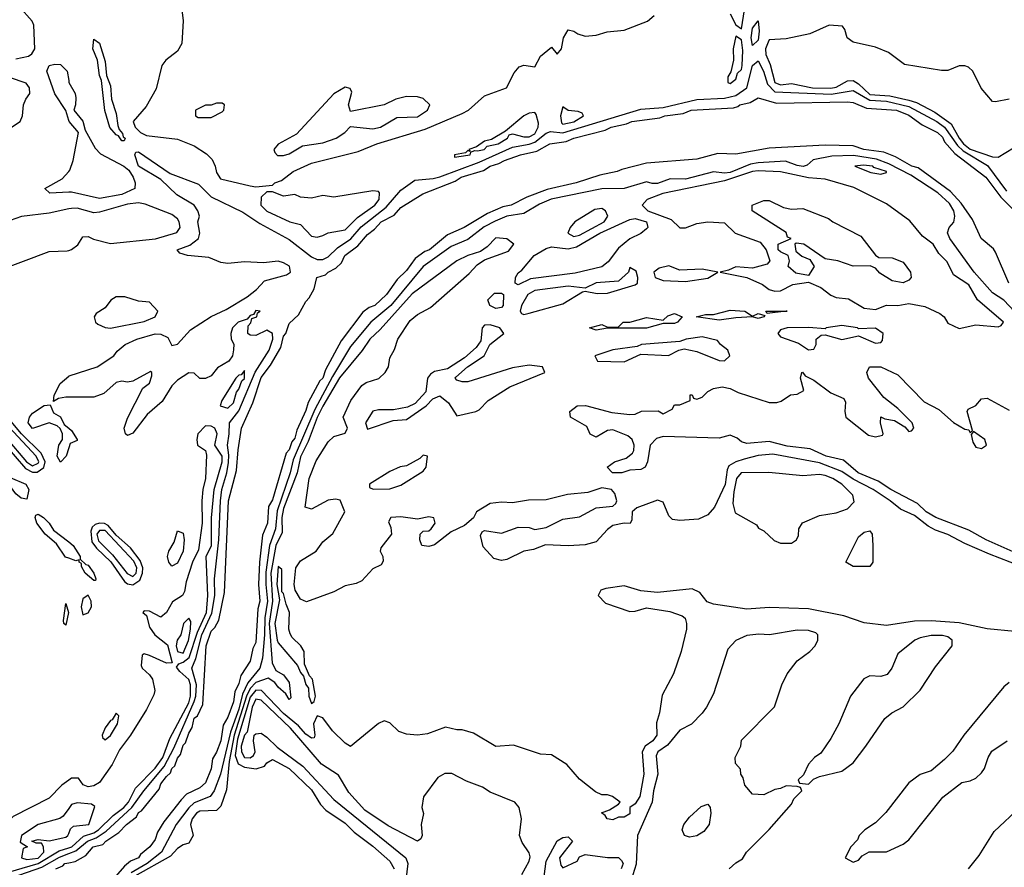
# Model space of a CAD drawing. Header units: inches. Extents: x 2348341 to 2479810, y 460419 to 613669.
# Tile 546 of 656: x 2429824 to 2433352, y 546036 to 549075. Entities that reach past the tile are written whole.
import ezdxf

# ---------------------------------------------------------------- set-up
doc = ezdxf.new("R2010")
doc.units = ezdxf.units.IN
doc.header["$MEASUREMENT"] = 0
doc.layers.add('C4524', color=7, linetype='Continuous')
doc.layers.add('C4534', color=7, linetype='Continuous')

msp = doc.modelspace()

# ---------------------------------------------------------------- linework, layer by layer
at = {"layer": 'C4524', "color": 2}
for points, elevation in [([(2429810, 548934.9), (2429856.4, 548943.6), (2429867.8, 548952.2), (2429878.4, 548970), (2429875.5, 549055.5), (2429869.6, 549070), (2429822, 549122)], 22), ([(2430000, 548713.9), (2429989.2, 548749.2), (2429950, 548808.7), (2429921.2, 548890), (2429930, 548910.5), (2429950, 548915.5), (2429970, 548914), (2429994.8, 548890), (2430000, 548856.4)], 18), ([(2429744, 548656), (2429826, 548710), (2429834.5, 548730), (2429838, 548770), (2429846, 548790), (2429861.2, 548810), (2429859.3, 548830), (2429847.2, 548847.2), (2429787.7, 548867.7)], 22), ([(2430000, 548456.4), (2429932.9, 548452.9), (2429914, 548470), (2429976, 548504), (2430000, 548531)], 18), ([(2430000, 548396.3), (2429930, 548381.2), (2429830.6, 548369.4), (2429790, 548355.3)], 22), ([(2429745.2, 548174.8), (2429930, 548243.8), (2429994.2, 548245.8), (2430000, 548247.6)], 22), ([(2430000, 547721.3), (2429990, 547721.2), (2429963.6, 547716.4), (2429946, 547706), (2429948.4, 547728.4), (2429969.4, 547770.6), (2430000, 547796.3)], 18), ([(2429775.8, 547575.8), (2429849.1, 547489.1), (2429870, 547475.1), (2429890, 547484.4), (2429892.7, 547490), (2429883.7, 547510), (2429703, 547703)], 26), ([(2429771.6, 547551.6), (2429845.3, 547465.3), (2429870, 547452.3), (2429887.1, 547452.9), (2429910.4, 547469.6), (2429915.5, 547490), (2429901.3, 547521.3), (2429831.3, 547590), (2429757.7, 547677.7)], 22), ([(2430000, 547540.1), (2429990.8, 547510), (2429970, 547488), (2429959, 547510), (2429964, 547550), (2429978, 547570), (2429978, 547590), (2429969, 547609), (2429959, 547619), (2429930, 547629), (2429870, 547609), (2429855.3, 547630), (2429859, 547650), (2429870, 547664.7), (2429912, 547692), (2429934, 547694), (2429945.4, 547665.4), (2429970, 547651.3), (2429983.6, 547623.6), (2430000, 547610.2)], 18), ([(2430000, 547144.2), (2429988.5, 547148.5), (2429956.3, 547196.3), (2429916, 547230), (2429885.6, 547270), (2429879.5, 547290), (2429882, 547298), (2429890, 547302), (2429910.2, 547290.2), (2429930.2, 547270.2), (2429944.9, 547244.9), (2430000, 547202.5)], 18), ([(2430000, 546348.3), (2429974.9, 546330), (2429930, 546284.5), (2429801.4, 546218.6), (2429750, 546167), (2429730, 546159.3), (2429670, 546162.9), (2429645.1, 546154.9), (2429614.8, 546130), (2429591, 546070), (2429604.1, 546044.1), (2429600.5, 545990), (2429621.5, 545981.5), (2429650, 545980.2), (2429690, 545988.8), (2429710, 546001.6), (2429755.1, 546010), (2429890.9, 546049.1), (2429965.4, 546094.6), (2430000, 546105.6)], 22), ([(2430000, 546246.6), (2429980.7, 546219.3), (2429968.6, 546211.4), (2429891, 546190), (2429831, 546150), (2429826.4, 546126.4), (2429852, 546110), (2429836.9, 546103.1), (2429830.7, 546070), (2429850, 546063.6), (2429890, 546069.1), (2429911, 546090), (2429909.4, 546109.4), (2429902, 546122), (2429883.1, 546123.1), (2429868, 546130), (2429890, 546136), (2429930, 546130.7), (2429990, 546144), (2429997.2, 546150), (2430000, 546157.3)], 26), ([(2429690, 545962.4), (2429903.7, 546036.3), (2429967.4, 546072.6), (2430000, 546085.3)], 18), ([(2429954, 546030), (2429978.9, 546041.1), (2429986.6, 546050), (2430000, 546052.6)], 14)]:
    msp.add_lwpolyline(points, dxfattribs=dict(at, elevation=elevation))
at = {"layer": 'C4524', "color": 2, "elevation": 18}
for points in [[(2429850, 547355.3), (2429830, 547359.6), (2429810, 547374.5), (2429785.6, 547410), (2429785.2, 547425.2), (2429778, 547430), (2429790, 547434), (2429846, 547410), (2429857.3, 547390)], [(2429990, 546904), (2429982, 546910), (2429981.2, 546921.2), (2429990, 546982), (2429998.8, 546950)]]:
    msp.add_lwpolyline(points, close=True, dxfattribs=at)
at = {"layer": 'C4534', "color": 2}
for points, elevation in [([(2430400.7, 549150), (2430410.4, 549070.4), (2430405.3, 548990), (2430390, 548962), (2430348.2, 548930), (2430334, 548910), (2430313.3, 548826.7), (2430276.9, 548763.1), (2430230.6, 548710), (2430238, 548690), (2430257.3, 548670), (2430279.2, 548659.2), (2430390, 548646.2), (2430450, 548622.8), (2430494.1, 548594.1), (2430513.6, 548573.6), (2430525.2, 548550), (2430530, 548527.3), (2430544.2, 548504.2), (2430650, 548479.1), (2430670, 548476), (2430730, 548482), (2430738, 548490), (2430762, 548498), (2430804, 548530), (2430870, 548560.4), (2431037.5, 548602.5), (2431104, 548630), (2431277.4, 548682.6), (2431410, 548738.7), (2431432, 548750), (2431490, 548802), (2431568.7, 548830), (2431596, 548884), (2431614, 548906), (2431630, 548912), (2431670, 548906), (2431690, 548944), (2431730, 548976), (2431750, 548951), (2431765.2, 548970), (2431773.2, 549010), (2431790, 549038), (2431810, 549034), (2431823.5, 549023.5), (2431850, 549016), (2431890, 549018.8), (2431928.9, 549031.1), (2431990, 549037.3), (2432074, 549070), (2432098, 549090)], 22), ([(2432370, 549096), (2432390, 549056), (2432410, 549042), (2432420.8, 549110)], 22), ([(2433370, 548789.5), (2433320.2, 548780.2), (2433310, 548782), (2433269.3, 548829.3), (2433239.3, 548890), (2433224.1, 548904.1), (2433210, 548909.3), (2433190, 548909.2), (2433150, 548893.2), (2433127.3, 548892.7), (2432994.2, 548914.2), (2432936.6, 548956.6), (2432890, 548976), (2432810, 548994), (2432788.7, 549010), (2432780.2, 549040.2), (2432771.7, 549051.7), (2432724.8, 549055.2), (2432655.6, 549024.4), (2432570, 549005.6), (2432510, 549002.9), (2432505.5, 548994.5), (2432496.1, 548970), (2432497.3, 548950), (2432513.7, 548913.7), (2432530.4, 548850), (2432550, 548841.2), (2432590, 548845.6), (2432664.7, 548830), (2432730, 548829.6), (2432750, 548832.3), (2432790, 548856.1), (2432810, 548856.9), (2432830, 548844.5), (2432870, 548807), (2432941.6, 548801.6), (2433010, 548786.7), (2433037.5, 548777.5), (2433103.5, 548743.5), (2433161.5, 548701.5), (2433190.2, 548650), (2433206, 548630), (2433230, 548611), (2433310, 548583.6), (2433330, 548581.6), (2433384.4, 548615.6)], 22), ([(2430000, 547796.3), (2430002, 547798), (2430102, 547830), (2430162, 547870), (2430173.6, 547886.4), (2430202, 547910), (2430244, 547930), (2430310, 547948.2), (2430330, 547947.7), (2430355.5, 547935.5), (2430370, 547906.8), (2430390, 547911.3), (2430436.9, 547963.1), (2430509.8, 548010.2), (2430564.5, 548035.5), (2430639.1, 548080.9), (2430672.9, 548107.1), (2430701.8, 548138.2), (2430779.7, 548160.3), (2430794, 548170), (2430790.7, 548190.7), (2430770, 548203.6), (2430750, 548209.5), (2430697.3, 548202.7), (2430630, 548206.6), (2430570, 548200.4), (2430544.7, 548204.7), (2430502.3, 548222.3), (2430426, 548230), (2430398, 548238), (2430388, 548250), (2430434, 548266), (2430464.5, 548290), (2430469.6, 548310), (2430462.7, 548350), (2430469, 548370), (2430462.7, 548390), (2430449.5, 548410), (2430387.2, 548447.2), (2430330, 548502), (2430249.5, 548549.5), (2430237.2, 548590), (2430240.2, 548599.8), (2430250, 548600.7), (2430363.4, 548523.4), (2430464.6, 548484.6), (2430510, 548440.3), (2430624.3, 548384.3), (2430684.3, 548344.3), (2430790, 548286.3), (2430870, 548224.9), (2430890, 548214.6), (2430910, 548215.2), (2430930, 548224.7), (2430962.8, 548257.2), (2431010.4, 548289.6), (2431048, 548332), (2431137, 548403), (2431190, 548463.1), (2431240.6, 548499.4), (2431305.2, 548505.2), (2431330, 548511.6), (2431470, 548563.9), (2431590, 548618.3), (2431650, 548628.1), (2431670, 548636.2), (2431710, 548668.1), (2431725.6, 548674.4), (2431770, 548668.8), (2432050, 548753.7), (2432130, 548759.4), (2432250, 548788.6), (2432350, 548793.9), (2432390, 548802.5), (2432429.8, 548830), (2432450, 548910.7), (2432470, 548927), (2432489.1, 548890), (2432503.1, 548843.1), (2432530, 548816.3), (2432731.7, 548808.3), (2432810, 548821.4), (2432870, 548785.9), (2432930, 548782.7), (2433010, 548764), (2433110, 548709.4), (2433137.4, 548690), (2433184.1, 548624.1), (2433204.5, 548604.5), (2433291.8, 548551.8), (2433360.1, 548460.1)], 18), ([(2430000, 548856.4), (2430001, 548850), (2430022.8, 548810), (2430025.4, 548794.6), (2430024.7, 548770), (2430018, 548750), (2430050, 548711.3), (2430058.8, 548678.8), (2430094.6, 548614.6), (2430114.4, 548594.4), (2430197.3, 548550), (2430215.6, 548535.6), (2430230.4, 548510.4), (2430238, 548490), (2430237.3, 548470), (2430190, 548447.8), (2430110, 548434.3), (2430010, 548456.9), (2430000, 548456.4)], 18), ([(2430000, 546052.6), (2430023, 546057), (2430061.6, 546078.4), (2430087.6, 546110), (2430122.7, 546117.3), (2430133.2, 546130), (2430179.1, 546160.9), (2430207, 546190), (2430242.7, 546217.3), (2430250, 546232.4), (2430261.2, 546238.8), (2430323.5, 546316.5), (2430330, 546335.5), (2430350, 546362), (2430365.1, 546374.9), (2430370, 546390.4), (2430379.8, 546400.2), (2430390, 546426.8), (2430400.1, 546439.9), (2430410, 546473.4), (2430418, 546482), (2430430, 546517.3), (2430442.8, 546537.2), (2430450, 546570.4), (2430461.3, 546578.7), (2430480.1, 546619.9), (2430492.7, 546830), (2430510, 546882.8), (2430523.7, 546896.3), (2430537.4, 546922.6), (2430558.7, 547021.3), (2430572.3, 547350), (2430600.8, 547459.2), (2430606.7, 547533.3), (2430619.6, 547610), (2430659.2, 547700.8), (2430690, 547792.4), (2430723.5, 547836.5), (2430760.5, 547899.5), (2430770, 547940.7), (2430778, 547950), (2430790, 547986), (2430823.6, 548016.4), (2430850, 548064.7), (2430862, 548078), (2430879, 548110), (2430889.2, 548150), (2430919.5, 548160.5), (2430929, 548170), (2430956.6, 548183.4), (2430976.9, 548203.1), (2430989.7, 548230), (2431035.8, 548264.2), (2431070, 548304.9), (2431095.8, 548324.2), (2431119.5, 548350), (2431165.6, 548374.4), (2431190, 548402), (2431269.3, 548450), (2431384.1, 548495.9), (2431406.6, 548510), (2431485.9, 548534.1), (2431509.6, 548550), (2431541.1, 548558.9), (2431561.2, 548570), (2431619, 548590), (2431676.6, 548603.4), (2431724, 548630), (2431782, 548638), (2431809.2, 548650), (2431921.7, 548678.3), (2431943.7, 548690), (2431998.5, 548701.5), (2432018, 548710), (2432117.4, 548722.6), (2432135.3, 548730), (2432201, 548739), (2432230, 548750.2), (2432381.5, 548758.5), (2432397, 548763), (2432404, 548770), (2432441.5, 548778.5), (2432470, 548794.8), (2432535.3, 548775.3), (2432790, 548780.3), (2432810, 548777.6), (2432858.2, 548758.2), (2432966, 548750), (2433010, 548732.6), (2433057.8, 548697.7), (2433112.2, 548670), (2433130, 548653.7), (2433137.5, 548637.5), (2433174.6, 548594.6), (2433285.5, 548510), (2433339, 548439), (2433390, 548388)], 14), ([(2430000, 548531), (2430004.2, 548535.8), (2430016.2, 548570), (2430035.3, 548670), (2430001.2, 548710), (2430000, 548713.9)], 18), ([(2433368, 548130), (2433321, 548241), (2433313, 548253), (2433269.4, 548290), (2433238.5, 548358.5), (2433197, 548417), (2433159.1, 548459.1), (2433043.3, 548543.3), (2433020.9, 548550), (2432962.7, 548582.7), (2432919.8, 548599.8), (2432849, 548610), (2432810, 548622), (2432710, 548624.8), (2432510, 548614.5), (2432390, 548592.7), (2432325.2, 548594.8), (2432250, 548575.1), (2432070, 548560.7), (2431981.7, 548538.3), (2431964.7, 548530), (2431902.4, 548517.6), (2431818, 548490), (2431713.9, 548466.1), (2431641.4, 548438.6), (2431584.7, 548410), (2431555.8, 548404.2), (2431500.3, 548379.8), (2431417.3, 548330), (2431356.5, 548303.5), (2431293, 548250), (2431276.2, 548243.8), (2431241.2, 548218.8), (2431210, 548176), (2431176.7, 548143.3), (2431138, 548090), (2431096.3, 548050), (2431077, 548043), (2431054.3, 548025.7), (2430976.2, 547923.8), (2430919.9, 547820.1), (2430910, 547789.6), (2430899.9, 547780.1), (2430858, 547702), (2430850, 547674), (2430817.2, 547602.8), (2430810, 547574), (2430799, 547561), (2430790, 547533.2), (2430779.5, 547520.5), (2430730, 547354), (2430715.8, 547330), (2430712.3, 547270), (2430693.8, 547226.2), (2430683, 547130), (2430679.5, 547050), (2430684.9, 546990), (2430677, 546963), (2430670, 546842), (2430659.9, 546820.1), (2430650, 546775.3), (2430616.7, 546723.3), (2430610, 546695.3), (2430594.9, 546665.1), (2430590, 546628.7), (2430570, 546574), (2430553.9, 546546.1), (2430544.9, 546490), (2430530, 546449.3), (2430515.1, 546424.9), (2430510, 546388.7), (2430490, 546339), (2430470, 546320.9), (2430422.3, 546297.7), (2430402.3, 546277.7), (2430340.7, 546199.3), (2430318.5, 546161.5), (2430310, 546135.3), (2430290.5, 546110), (2430257.5, 546082.5), (2430250.5, 546070), (2430221.7, 546058.3), (2430199.3, 546040.7), (2430143.8, 545976.2)], 14), ([(2433388.2, 548028.2), (2433350, 548069.6), (2433310, 548095.1), (2433244.4, 548170), (2433157.2, 548290), (2433148.9, 548311.1), (2433154, 548330), (2433171.3, 548348.7), (2433174.7, 548370), (2433170.7, 548390), (2433155.3, 548415.3), (2433113.9, 548453.9), (2433017, 548517), (2432938.4, 548558.4), (2432894.2, 548574.2), (2432811.7, 548588.3), (2432734, 548586), (2432667.1, 548572.9), (2432646.2, 548553.8), (2432631.3, 548548.7), (2432610, 548551.5), (2432567.7, 548567.7), (2432470, 548561.8), (2432443.2, 548556.8), (2432370, 548526.4), (2432350, 548524.3), (2432310, 548529.8), (2432210, 548503.1), (2432155.3, 548504.7), (2432110, 548487.8), (2432090, 548487), (2432070, 548493.6), (2431989.6, 548469.6), (2431910, 548468.2), (2431728.4, 548431.6), (2431686.6, 548413.4), (2431630, 548379.8), (2431570, 548370.6), (2431527.9, 548352.1), (2431488.1, 548331.9), (2431430, 548286.6), (2431370, 548261.5), (2431270, 548189.7), (2431154, 548050), (2431082.3, 547990), (2431010, 547902.6), (2430944.8, 547795.2), (2430882.2, 547677.8), (2430803.7, 547496.3), (2430793.4, 547450), (2430746.4, 547313.6), (2430740.7, 547250), (2430719.3, 547190), (2430706.2, 547093.8), (2430705.9, 547050), (2430712.6, 546990), (2430702.4, 546930), (2430702, 546870), (2430693.9, 546786.1), (2430684.5, 546750), (2430642.1, 546697.9), (2430622.9, 546657.1), (2430610, 546603.1), (2430579.1, 546520.9), (2430543.7, 546370), (2430521, 546310), (2430507, 546290), (2430450, 546267.3), (2430430, 546249.8), (2430385, 546190), (2430332.1, 546090), (2430280.7, 546050), (2430223.3, 546016.7)], 18), ([(2430000, 548247.6), (2430010, 548250.8), (2430032.1, 548267.9), (2430050, 548296), (2430070, 548297.3), (2430088.4, 548288.4), (2430150, 548272.2), (2430310.7, 548289.3), (2430387.8, 548312.2), (2430399.6, 548330), (2430396.3, 548350), (2430390, 548360.9), (2430370, 548376.2), (2430273.9, 548413.9), (2430250, 548418.3), (2430210, 548413.8), (2430110, 548385.1), (2430090, 548382.9), (2430030, 548399.6), (2430010, 548398.4), (2430000, 548396.3)], 22), ([(2433410, 547115.5), (2433298.4, 547158.4), (2433210, 547197.3), (2433150, 547229.7), (2433104.9, 547244.9), (2433079.1, 547259.1), (2433030, 547296.8), (2432979.6, 547319.6), (2432943, 547350), (2432882.6, 547390), (2432810, 547427.3), (2432770, 547455.4), (2432690, 547485.8), (2432523, 547517), (2432470, 547511.8), (2432420.3, 547499.7), (2432390, 547489.8), (2432365.1, 547474.9), (2432359.2, 547460.8), (2432352.1, 547407.9), (2432313.1, 547326.9), (2432290, 547299.6), (2432256.1, 547283.9), (2432190, 547279.8), (2432163.5, 547283.5), (2432150, 547296), (2432130, 547344.5), (2432110, 547352.8), (2432035.1, 547324.9), (2432019.1, 547310), (2432018, 547282), (2432011.6, 547268.4), (2431989.6, 547269.6), (2431950, 547261.3), (2431930, 547247.6), (2431890, 547203), (2431850, 547192.6), (2431790, 547188.3), (2431708.4, 547191.6), (2431664.7, 547175.3), (2431630, 547169.7), (2431570, 547139.7), (2431550, 547136.3), (2431523.3, 547143.3), (2431484.7, 547184.7), (2431474.8, 547225.2), (2431481, 547239), (2431490, 547243), (2431550, 547233.7), (2431610, 547255.3), (2431650, 547254), (2431670, 547247.3), (2431710, 547253.7), (2431770, 547284.4), (2431830, 547292.4), (2431890, 547324.2), (2431949.5, 547330.5), (2431960.2, 547339.8), (2431963.7, 547350), (2431956.4, 547376.4), (2431945.2, 547390), (2431910, 547396), (2431860.2, 547379.8), (2431787.6, 547372.4), (2431710, 547353.7), (2431647.3, 547352.7), (2431590, 547342.7), (2431550, 547344.8), (2431510, 547340.8), (2431460.5, 547310), (2431450, 547288.7), (2431418.4, 547261.6), (2431370, 547239.3), (2431310, 547192.7), (2431290, 547185.6), (2431265.2, 547190), (2431258, 547210), (2431259, 547230), (2431270, 547241), (2431290, 547242.8), (2431299, 547250), (2431313.2, 547270), (2431308.7, 547288.7), (2431290, 547292), (2431250, 547284), (2431190, 547292.3), (2431154, 547290), (2431146, 547274), (2431154.2, 547254.2), (2431156.4, 547230), (2431118.8, 547181.2), (2431115.5, 547170), (2431124.9, 547150), (2431126.8, 547133.2), (2431119.3, 547120.7), (2431090, 547106), (2431050, 547062.9), (2431030, 547053.6), (2430990, 547044.7), (2430950, 547023.5), (2430851.8, 546988.2), (2430830, 546997), (2430811.3, 547030), (2430807.6, 547050), (2430813.3, 547110), (2430830, 547134.4), (2430886, 547170), (2430910, 547202.8), (2430946.8, 547233.2), (2430989.3, 547310), (2430972.5, 547352.5), (2430956.2, 547356.2), (2430930, 547352.8), (2430870, 547320.5), (2430847.4, 547327.4), (2430861, 547430), (2430887, 547493), (2430930, 547561.6), (2430950, 547580.5), (2430990, 547592), (2430999, 547610), (2430983.6, 547650), (2431010.9, 547710), (2431050, 547763.6), (2431065.6, 547774.4), (2431111.3, 547788.7), (2431134.3, 547810), (2431145.7, 547830), (2431150, 547862), (2431167.6, 547892.4), (2431178.7, 547930), (2431223.9, 547996.1), (2431250, 548017.4), (2431296.6, 548043.4), (2431434.9, 548165.1), (2431463.5, 548196.5), (2431490, 548214), (2431575.6, 548244.4), (2431595.3, 548270), (2431570, 548289.4), (2431530, 548292.3), (2431499.2, 548260.8), (2431475.8, 548244.2), (2431430, 548229.7), (2431390, 548209.7), (2431230, 548092.1), (2431116.1, 547963.9), (2431079.1, 547930), (2431050.9, 547889.1), (2430970, 547790.9), (2430910, 547688.7), (2430890, 547648.3), (2430858, 547562), (2430830, 547507.3), (2430818.5, 547450), (2430770, 547322.9), (2430763.4, 547290), (2430764.2, 547235.8), (2430742.1, 547190), (2430723.6, 547090), (2430729.7, 546990), (2430718.3, 546910), (2430729.1, 546769.1), (2430741.6, 546741.6), (2430770, 546726), (2430790, 546698), (2430796, 546644), (2430790, 546638), (2430778, 546658), (2430750, 546682), (2430738.6, 546698.6), (2430714, 546714), (2430670, 546699.1), (2430650, 546676.5), (2430637, 546650), (2430593, 546510), (2430575, 546415), (2430565.7, 546314.3), (2430544.9, 546255.1), (2430530, 546239.3), (2430470, 546236.9), (2430458, 546230), (2430442, 546210), (2430436.3, 546190), (2430446, 546150), (2430430, 546122), (2430410, 546117.2), (2430390, 546103.7), (2430364.2, 546075.8), (2430236.3, 546003.7)], 22), ([(2430000, 546085.3), (2430025, 546095), (2430067, 546130), (2430098.4, 546141.6), (2430133.8, 546166.2), (2430226.4, 546250), (2430269.5, 546310.6), (2430342, 546398), (2430377.1, 546462.9), (2430449.9, 546630), (2430455.4, 546650), (2430457.3, 546690), (2430441.2, 546750), (2430455, 546785), (2430477.1, 546870), (2430512.6, 546947.4), (2430523.6, 547010), (2430522.8, 547070), (2430538.1, 547210), (2430543.2, 547350), (2430548.2, 547390), (2430567, 547450), (2430572.7, 547487.3), (2430574.1, 547514.1), (2430568.3, 547550), (2430575.4, 547590), (2430576, 547630), (2430610, 547673.1), (2430668.5, 547811.5), (2430717.7, 547890), (2430730.7, 547930), (2430729.7, 547949.7), (2430710, 547961.6), (2430670, 547942.9), (2430650, 547944), (2430642, 547950), (2430642.7, 547977.3), (2430652.1, 547987.9), (2430656.4, 548003.6), (2430674, 548010), (2430676.4, 548023.6), (2430686, 548030), (2430670, 548032.7), (2430662, 548018), (2430650, 548014), (2430638.8, 548001.2), (2430606.8, 547990), (2430587.3, 547970), (2430581, 547950), (2430582, 547930), (2430591.3, 547911.3), (2430590.9, 547890.9), (2430586.8, 547870), (2430573.4, 547850), (2430533.2, 547826.8), (2430510, 547798), (2430490, 547788), (2430470, 547788.7), (2430450, 547808), (2430430, 547809), (2430390, 547782.9), (2430370, 547762.7), (2430334.6, 547705.4), (2430281.2, 547658.8), (2430230, 547592.7), (2430210, 547584.5), (2430203.7, 547590), (2430198.4, 547610), (2430210, 547646), (2430266, 547754), (2430290, 547772), (2430298, 547798), (2430298, 547810), (2430293.2, 547813.2), (2430230, 547779), (2430210, 547775.3), (2430190, 547779), (2430170, 547774), (2430125.4, 547734.6), (2430090, 547722), (2430000, 547721.3)], 18), ([(2433513.2, 547110), (2433286.6, 547210), (2433224.9, 547244.9), (2433107, 547290), (2433072.3, 547310), (2433040.5, 547340.5), (2432945.1, 547390), (2432900.1, 547420.1), (2432828.2, 547450), (2432776.1, 547496.1), (2432713.2, 547510), (2432656.1, 547536.1), (2432574.1, 547545.9), (2432510, 547562), (2432430, 547556), (2432410, 547561.2), (2432394.5, 547574.5), (2432370, 547585.2), (2432330, 547574), (2432130, 547580.9), (2432106.4, 547573.6), (2432082.8, 547550), (2432074, 547490), (2432064.7, 547470), (2432050, 547462.7), (2432010, 547459.3), (2431982, 547450), (2431948.7, 547450), (2431928.7, 547470), (2431955.3, 547490), (2431997, 547503), (2432019.5, 547520.5), (2432025.2, 547530), (2432026, 547550), (2432019, 547570), (2432003.2, 547583.2), (2431950, 547604), (2431930, 547602), (2431890, 547578), (2431868.7, 547588.7), (2431856.5, 547616.5), (2431798, 547650), (2431795.3, 547670), (2431822, 547690), (2431852.1, 547692.1), (2431946.4, 547666.4), (2432010, 547658.8), (2432030, 547661), (2432051.6, 547671.6), (2432112, 547672), (2432130, 547662), (2432162, 547678), (2432170, 547694), (2432190, 547694), (2432226, 547710), (2432226, 547730), (2432234, 547730), (2432238, 547718), (2432250, 547714), (2432270, 547722), (2432290, 547742), (2432310, 547752), (2432341.2, 547758.8), (2432370, 547753), (2432398.4, 547738.4), (2432510, 547703), (2432537, 547703), (2432552.9, 547707.1), (2432586, 547730), (2432610, 547732), (2432634, 547746), (2432622, 547790), (2432626, 547810), (2432629.1, 547810.9), (2432638, 547798), (2432670, 547782.8), (2432730, 547737.3), (2432776.9, 547716.9), (2432783.6, 547703.6), (2432781, 547670), (2432784.7, 547650), (2432865.2, 547585.2), (2432890, 547578.8), (2432915.3, 547584.7), (2432918, 547590), (2432909, 547630), (2432910, 547651), (2432923.6, 547643.6), (2432958, 547638), (2432995.3, 547615.3), (2433010, 547598), (2433019, 547601), (2433028, 547610), (2433022, 547630), (2432970, 547681.2), (2432920.5, 547720.5), (2432866, 547790), (2432859.3, 547810), (2432868.7, 547830), (2432909.6, 547830.4), (2432970, 547801.6), (2433064.9, 547704.9), (2433117.1, 547677.1), (2433170, 547630.8), (2433210, 547606.8), (2433224.7, 547604.7), (2433230, 547594), (2433238, 547602), (2433219, 547670), (2433222, 547678), (2433250, 547691.3), (2433270, 547716), (2433290, 547718), (2433370, 547674.9)], 18), ([(2430000, 546105.6), (2430010.9, 546109.1), (2430052.6, 546147.4), (2430090, 546159.6), (2430107.1, 546170), (2430158.8, 546221.2), (2430197.5, 546250), (2430213.9, 546270), (2430239.8, 546320.2), (2430310, 546391.3), (2430337.4, 546430), (2430362.3, 546497.7), (2430430, 546625.8), (2430436, 546650), (2430436.9, 546690), (2430430, 546709.7), (2430397.6, 546737.6), (2430386.3, 546753.7), (2430394.9, 546765.1), (2430410, 546770.9), (2430431.8, 546788.2), (2430461, 546879), (2430493.3, 546950), (2430498.4, 547010), (2430492.8, 547150), (2430511.2, 547190), (2430511.2, 547288.8), (2430521.4, 547390), (2430549.7, 547490), (2430549.6, 547510), (2430523.7, 547550), (2430531.3, 547590), (2430524, 547610), (2430510, 547617), (2430490, 547619), (2430462.8, 547590), (2430458.8, 547570), (2430461, 547550), (2430490.6, 547530.6), (2430493.2, 547513.2), (2430490.4, 547430), (2430480.3, 547390), (2430476.5, 547350), (2430478.4, 547270), (2430465.5, 547174.5), (2430443.1, 547130), (2430420.3, 547059.8), (2430415.3, 547024.8), (2430407.7, 547010), (2430372.4, 546987.6), (2430350, 546949.3), (2430330, 546932.3), (2430290, 546954.5), (2430270, 546955.1), (2430266, 546950), (2430278.4, 546938.4), (2430290, 546897.3), (2430308.5, 546870), (2430353.9, 546833.9), (2430370.9, 546769.1), (2430350, 546768.4), (2430290, 546795.1), (2430270, 546800.9), (2430263.4, 546796.6), (2430259.8, 546759.8), (2430262.8, 546750), (2430290, 546726), (2430299.6, 546710), (2430309.1, 546670), (2430305.1, 546654.9), (2430278.6, 546601.4), (2430221.8, 546510), (2430182.3, 546457.7), (2430155.7, 546404.3), (2430110, 546340.5), (2430090, 546328.4), (2430070, 546325.1), (2430051.8, 546331.8), (2430035.3, 546355.3), (2430010, 546355.6), (2430000, 546348.3)], 22), ([(2430000, 547610.2), (2430010, 547602), (2430030.7, 547570), (2430030, 547566), (2430004.7, 547555.3), (2430000, 547540.1)], 18), ([(2430000, 547202.5), (2430016.3, 547190), (2430040.7, 547150), (2430040.7, 547140.7), (2430061.4, 547121.4), (2430070, 547118.8), (2430090, 547090.8), (2430097.3, 547070), (2430095.9, 547064.1), (2430090, 547063.7), (2430059.5, 547090), (2430045.6, 547114.4), (2430045.6, 547125.6), (2430038, 547130), (2430038, 547138), (2430025.4, 547134.6), (2430000, 547144.2)], 18), ([(2433390, 546881.2), (2433290, 546891.5), (2433190, 546912.4), (2433090, 546919.8), (2433030, 546918.9), (2432930, 546902.7), (2432850, 546912.3), (2432777.1, 546937.1), (2432650, 546962.4), (2432510, 546967.6), (2432430, 546962), (2432310, 546979.3), (2432287.6, 546987.6), (2432261.1, 547021.1), (2432234.2, 547034.2), (2432110, 547021.1), (2432050, 547027.4), (2431990, 547044.8), (2431923.9, 547036.1), (2431906.8, 547030), (2431896.3, 547010), (2431923, 546983), (2432010, 546952.7), (2432030, 546953.8), (2432070, 546965.8), (2432153.6, 546953.6), (2432198, 546938), (2432208.8, 546928.8), (2432213.7, 546910), (2432212.9, 546890), (2432194.4, 546810), (2432166.7, 546730), (2432126.6, 546653.4), (2432116.9, 546590), (2432105.8, 546554.2), (2432106.7, 546510), (2432093.1, 546490), (2432065.3, 546470), (2432054.9, 546450), (2432060.3, 546370), (2432046.4, 546290), (2432030, 546263.7), (2432010.8, 546250), (2432010, 546228), (2431990, 546215.3), (2431970, 546215.3), (2431950, 546206), (2431928.7, 546210), (2431922, 546222), (2431908.7, 546231.3), (2431938, 546242), (2431970, 546262), (2431975.3, 546270), (2431948, 546290), (2431930, 546296), (2431910, 546296), (2431886.8, 546306.8), (2431830, 546352.3), (2431784.4, 546404.4), (2431730, 546439), (2431690, 546442), (2431593.6, 546473.6), (2431530, 546469.5), (2431450, 546517.2), (2431410, 546529), (2431390, 546529.2), (2431350, 546539), (2431285.8, 546514.2), (2431250, 546509.7), (2431210, 546513.3), (2431183.3, 546523.3), (2431150, 546554.5), (2431130, 546560.7), (2431110, 546551.8), (2431010, 546469), (2430990, 546480.7), (2430945, 546525), (2430910, 546572.3), (2430890, 546579), (2430877, 546550), (2430882, 546510), (2430879.3, 546500.7), (2430870, 546499.5), (2430850, 546513), (2430823.4, 546543.4), (2430770, 546587.5), (2430690.5, 546670.5), (2430670, 546670.6), (2430650, 546645.8), (2430604.3, 546495.7), (2430596.9, 546436.9), (2430607.1, 546407.1), (2430630, 546395), (2430671, 546389), (2430701.7, 546398.3), (2430710, 546410.6), (2430730, 546423), (2430790, 546390.3), (2430870, 546313.7), (2430901.5, 546261.5), (2430920.8, 546240.8), (2430990, 546193.7), (2431022.2, 546162.2), (2431090, 546112.2), (2431150, 546057.6), (2431165.7, 546030)], 26), ([(2432366, 546030), (2432390, 546052), (2432414, 546066), (2432428.7, 546090), (2432510, 546171.3), (2432590, 546262), (2432598, 546282), (2432626, 546310), (2432622, 546322), (2432610, 546326), (2432570, 546328), (2432550, 546318), (2432530, 546315.3), (2432490, 546295.3), (2432450, 546298), (2432422, 546330), (2432416.4, 546356.4), (2432408, 546370), (2432407.3, 546387.3), (2432388.4, 546408.4), (2432388, 546430), (2432408, 546470), (2432410, 546492), (2432528.9, 546611.1), (2432555.3, 546690), (2432574, 546730), (2432610, 546776), (2432655.3, 546810), (2432674, 546830), (2432684, 546850), (2432684, 546870), (2432677, 546877), (2432650, 546885.2), (2432610, 546886), (2432510.7, 546869.3), (2432472.1, 546872.1), (2432430, 546866.6), (2432390.4, 546849.6), (2432362, 546818), (2432310, 546658), (2432284.7, 546610), (2432270, 546588.7), (2432230.7, 546549.3), (2432190, 546528), (2432145.7, 546474.3), (2432110.7, 546450), (2432104.4, 546435.6), (2432110.4, 546370), (2432095.3, 546310), (2432090.4, 546270), (2432038.3, 546150), (2432032.7, 546047.3), (2432015.3, 545990)], 30), ([(2433370, 546698), (2433350, 546682.7), (2433206.8, 546510), (2433167.1, 546452.9), (2433138, 546422), (2433090, 546382), (2433050, 546368.7), (2433010, 546339), (2432927.5, 546232.5), (2432890, 546195.3), (2432852, 546170), (2432832, 546150), (2432826, 546134), (2432802, 546110), (2432782, 546070), (2432810, 546054), (2432830, 546062), (2432843.1, 546076.9), (2432868.4, 546091.6), (2432930, 546091.3), (2432990, 546118.8), (2433010, 546134.8), (2433132.3, 546287.7), (2433200.2, 546339.8), (2433230, 546346), (2433250, 546356), (2433270, 546374.8), (2433280.9, 546390), (2433294.5, 546430), (2433307.7, 546452.3), (2433362.7, 546490)], 30), ([(2431623.6, 546010), (2431650, 546058), (2431653, 546073), (2431650, 546088), (2431624.7, 546124.7), (2431615.3, 546150), (2431622, 546210), (2431614, 546250), (2431598, 546270), (2431510, 546306), (2431482.9, 546322.9), (2431425.1, 546345.1), (2431372.9, 546372.9), (2431347.1, 546372.9), (2431322.5, 546357.5), (2431270.9, 546289.1), (2431264.7, 546250), (2431270.8, 546229.2), (2431262.8, 546190), (2431266.8, 546150), (2431262, 546138), (2431250, 546129.6), (2431144.9, 546184.9), (2431061.4, 546241.4), (2431004, 546304), (2430966.9, 546366.9), (2430905.9, 546405.9), (2430794.3, 546534.3), (2430690, 546635), (2430670, 546638.4), (2430657.6, 546610), (2430639.5, 546520.5), (2430630, 546509.6), (2430617.8, 546470), (2430619.3, 546450), (2430630, 546430.3), (2430650, 546428), (2430662.6, 546437.4), (2430668.2, 546450), (2430662.6, 546490), (2430664.5, 546510), (2430670, 546514.9), (2430690, 546516.5), (2430710, 546503.1), (2430746.8, 546466.8), (2430839.1, 546399.1), (2430950, 546279.6), (2431208.2, 546070), (2431214.6, 546050), (2431208, 545990)], 30), ([(2430000, 546157.3), (2430006.3, 546173.7), (2430017, 546183), (2430072.3, 546190), (2430094, 546254), (2430082, 546262), (2430030, 546267.3), (2430010, 546260.7), (2430000, 546246.6)], 26), ([(2433223.5, 546030), (2433262.2, 546077.8), (2433315.8, 546164.2), (2433410, 546253.4)], 26), ([(2431703.2, 546003.2), (2431710, 546058), (2431750, 546130.7), (2431770, 546142.8), (2431790, 546144.7), (2431804.7, 546130), (2431758, 546070), (2431763.6, 546043.6), (2431770, 546034), (2431822, 546058), (2431830, 546074), (2431850, 546082), (2431930, 546071), (2431970, 546071.3), (2431981, 546061), (2431986, 546050), (2431979.1, 546030)], 26)]:
    msp.add_lwpolyline(points, dxfattribs=dict(at, elevation=elevation))
for points, elevation in [([(2432450, 548982), (2432444.8, 549010), (2432450, 549044.7), (2432470, 549070.7), (2432473.6, 549033.6), (2432470, 549001.2)], 18), ([(2432390, 549015.3), (2432380.4, 548970), (2432382, 548930), (2432372, 548888), (2432362, 548870), (2432362, 548850), (2432370, 548846), (2432390, 548862), (2432396.5, 548883.5), (2432410, 548896), (2432412.9, 548910), (2432415.3, 548964.7), (2432410, 549002)], 22), ([(2430190, 548640.9), (2430178.9, 548658.9), (2430170, 548661.6), (2430147.8, 548687.8), (2430128.9, 548748.9), (2430117, 548857), (2430110, 548875.3), (2430102.6, 548930), (2430086.2, 548970), (2430090, 549004.7), (2430110, 548991), (2430130, 548924.7), (2430134.9, 548874.9), (2430150, 548838), (2430152.8, 548790), (2430170, 548738), (2430176, 548696), (2430180.7, 548680.7), (2430192.8, 548667.2), (2430195.1, 548655.1), (2430202.8, 548650), (2430199.1, 548640.9)], 18), ([(2430990, 548832.3), (2430950, 548809), (2430815.8, 548664.2), (2430750, 548629), (2430734.8, 548610), (2430738.8, 548598.8), (2430748.3, 548588.3), (2430770, 548588.5), (2430790, 548593.4), (2430837.6, 548622.4), (2430910, 548633.4), (2430958, 548650), (2430988.7, 548670), (2431010, 548692), (2431090, 548683.1), (2431117.2, 548690), (2431175.5, 548724.5), (2431250, 548726), (2431286, 548750), (2431293.2, 548770), (2431270, 548792.7), (2431250, 548798), (2431210, 548799.3), (2431172, 548790), (2431130, 548769), (2431010, 548746), (2431002, 548770), (2431014.6, 548814.6), (2431008.4, 548828.4)], 26), ([(2430550, 548775.3), (2430530, 548775.3), (2430510, 548768), (2430490, 548768), (2430454, 548750), (2430454, 548730), (2430463.6, 548723.6), (2430510, 548724.7), (2430550, 548744.7), (2430555.3, 548750), (2430558, 548770)], 26), ([(2431670, 548742), (2431650, 548739.7), (2431630.7, 548730), (2431565.2, 548674.8), (2431514.8, 548645.2), (2431490, 548639), (2431461, 548619), (2431434, 548610), (2431438, 548602), (2431430, 548606), (2431422, 548598), (2431382, 548590), (2431382, 548582), (2431430, 548588.8), (2431438, 548590), (2431440.4, 548599.6), (2431453.6, 548606.4), (2431464.5, 548604.5), (2431488, 548610), (2431499, 548621), (2431539, 548630), (2431572.3, 548650), (2431578, 548662), (2431590, 548665.5), (2431630, 548654.3), (2431650, 548654.4), (2431670, 548665), (2431682.4, 548690), (2431683.5, 548703.5), (2431675, 548735.1)], 22), ([(2431770, 548762), (2431762, 548730), (2431765.1, 548705.1), (2431770, 548700.3), (2431810, 548708.5), (2431844, 548730), (2431839.3, 548739.3), (2431825.6, 548745.6), (2431789.5, 548749.5)], 22), ([(2432846.5, 548553.5), (2432816, 548550), (2432873.2, 548526.8), (2432910, 548521.1), (2432930, 548526.8), (2432930, 548530.7), (2432885.1, 548545.1), (2432881.2, 548550)], 22), ([(2432470, 548532.6), (2432450, 548530.6), (2432350, 548497.2), (2432128.4, 548451.6), (2432072.4, 548430), (2432054.4, 548410), (2432074.4, 548390), (2432158.7, 548358.7), (2432190, 548328), (2432210, 548328), (2432250, 548344.7), (2432289.3, 548350.7), (2432350, 548346.8), (2432387.3, 548310), (2432477.2, 548277.2), (2432498.8, 548250), (2432512, 548210), (2432502, 548198), (2432450, 548183.7), (2432390, 548189), (2432363.5, 548176.5), (2432334, 548170), (2432430, 548151), (2432486, 548126), (2432510, 548107.3), (2432530, 548102), (2432550, 548103), (2432594, 548126), (2432650, 548134), (2432695.1, 548115.1), (2432730, 548087.7), (2432750, 548079.1), (2432793.7, 548073.7), (2432850, 548040.7), (2432890, 548036), (2432930, 548051.3), (2432970.7, 548050.7), (2433010, 548057.1), (2433067, 548047), (2433120.9, 548020.9), (2433136, 548010), (2433150, 547986.8), (2433190, 547968.2), (2433250, 547980.4), (2433330, 547974), (2433341.2, 547978.8), (2433349.2, 547990), (2433255.8, 548070), (2433224.4, 548124.4), (2433170, 548159.5), (2433146.8, 548206.8), (2433117, 548237), (2433097, 548270), (2433059.1, 548299.1), (2433013.9, 548353.9), (2432930, 548415.1), (2432813.1, 548473.1), (2432710, 548503.5), (2432650, 548507.8), (2432550, 548529)], 22), ([(2431090, 548460.9), (2430950, 548439), (2430910, 548444), (2430870, 548435.3), (2430830, 548438), (2430810, 548448), (2430770, 548442), (2430730, 548458), (2430710, 548458), (2430690, 548438), (2430688.2, 548410), (2430710, 548388.2), (2430792, 548350), (2430830, 548341), (2430870, 548298.8), (2430890, 548294.8), (2430910, 548300.7), (2430930, 548310.8), (2430990, 548321.6), (2431034.3, 548365.7), (2431096.9, 548410), (2431112.4, 548430), (2431113.8, 548453.8), (2431110, 548459)], 22), ([(2432590, 548396.1), (2432630, 548398), (2432722.3, 548362.3), (2432737.3, 548350), (2432838.4, 548298.4), (2432890, 548230.6), (2432902.8, 548222.8), (2432950, 548220.9), (2432990, 548205.3), (2433015.8, 548170), (2433018.8, 548150), (2433010, 548141.2), (2432990, 548131.6), (2432950, 548138.7), (2432905.7, 548165.7), (2432890, 548183.7), (2432871.9, 548191.9), (2432810, 548191.2), (2432755.3, 548210), (2432710, 548218), (2432633.2, 548270), (2432606.4, 548273.6), (2432602, 548270), (2432605.4, 548245.4), (2432626.8, 548226.8), (2432654.8, 548214.8), (2432671, 548190), (2432650, 548158), (2432605.6, 548165.6), (2432578, 548190), (2432582, 548210), (2432578, 548230), (2432550, 548242), (2432542, 548250), (2432542, 548270), (2432588, 548290), (2432575.5, 548295.5), (2432570, 548311.3), (2432449.2, 548390), (2432449, 548410), (2432490, 548426), (2432510, 548426.4), (2432561.2, 548401.2)], 22), ([(2431910, 548398.5), (2431885.5, 548394.5), (2431812.7, 548350), (2431797, 548330), (2431788.7, 548310), (2431810, 548297.4), (2431830, 548302.2), (2431918.3, 548350), (2431931.6, 548370), (2431923.6, 548390)], 22), ([(2431610, 548123.7), (2431599, 548130), (2431600.7, 548150), (2431610, 548166.8), (2431623.3, 548176.7), (2431667, 548230), (2431710, 548254.4), (2431730, 548260.4), (2431790, 548253.4), (2431819.5, 548260.5), (2431903, 548310), (2432010, 548358.2), (2432030, 548361.5), (2432070.4, 548350), (2432074.4, 548330), (2432070, 548324.5), (2432050, 548307.8), (2432010.4, 548289.6), (2431970, 548255.1), (2431932.9, 548207.1), (2431910, 548188.3), (2431814.1, 548165.9), (2431654, 548146)], 18), ([(2432010, 548186), (2432006, 548170), (2431970, 548137.2), (2431890, 548131.1), (2431850, 548112.7), (2431790, 548119.7), (2431670, 548103.5), (2431644.9, 548090), (2431622, 548050), (2431617.3, 548030), (2431622, 548022), (2431630, 548017.3), (2431650, 548023), (2431770, 548055.8), (2431840.4, 548099.6), (2431850, 548102), (2431893.2, 548093.2), (2431930, 548094.9), (2432030, 548124.4), (2432038, 548130), (2432039.3, 548150), (2432032.9, 548172.9)], 22), ([(2432150, 548192.7), (2432115.9, 548184.1), (2432096, 548170), (2432101, 548150), (2432130, 548139.3), (2432210, 548136), (2432290, 548148.2), (2432326, 548170), (2432270, 548180.9), (2432190, 548177.2)], 22), ([(2431530, 548039.3), (2431508.7, 548050), (2431502, 548070), (2431525.6, 548094.4), (2431550, 548094.8), (2431558, 548090), (2431556.3, 548050), (2431550, 548042.7)], 18), ([(2430201.2, 548081.2), (2430170, 548081.2), (2430150.6, 548069.4), (2430130, 548042), (2430098, 548022), (2430091.3, 548010), (2430096, 547990), (2430103.8, 547983.8), (2430130, 547970.7), (2430150, 547968.8), (2430270, 547992.7), (2430309.2, 548010), (2430319, 548030), (2430290, 548062), (2430250, 548066)], 22), ([(2432450, 548012), (2432470, 548022), (2432494, 548014), (2432490, 548009.2), (2432470, 548004), (2432449.4, 548009.4), (2432390, 548006), (2432330, 547998), (2432248, 548010), (2432282, 548018), (2432310, 548017.3), (2432370, 548033.4), (2432422, 548030)], 18), ([(2432502, 548022), (2432498, 548030), (2432574, 548030), (2432570, 548029.5)], 18), ([(2432170, 547985.6), (2432130, 547986), (2432070, 547968.3), (2431930.9, 547969.1), (2431890, 547962), (2431866, 547970), (2431910, 547982), (2431930, 547972), (2431970, 547974), (2431986, 547990), (2432010, 547990.8), (2432070, 548006.8), (2432130, 547998), (2432146.8, 548013.2), (2432170, 548021), (2432198, 548010), (2432181, 547990)], 18), ([(2431510, 547980.7), (2431490, 547979.3), (2431480.7, 547970), (2431476.8, 547923.2), (2431459.9, 547900.1), (2431418, 547862), (2431357.3, 547822.7), (2431310, 547813.6), (2431296.1, 547803.9), (2431284.9, 547790), (2431279.3, 547740.7), (2431241.3, 547698.7), (2431214, 547686), (2431163.4, 547676.6), (2431110, 547676.3), (2431090, 547671.8), (2431062.8, 547630), (2431070, 547606.8), (2431162, 547638), (2431210, 547642), (2431280.9, 547690), (2431304.1, 547715.9), (2431330, 547726), (2431360.7, 547700.7), (2431390, 547654.8), (2431458, 547670), (2431470, 547676), (2431502.7, 547710), (2431581, 547759), (2431706, 547810), (2431698, 547830), (2431650, 547836.2), (2431590, 547827), (2431430, 547776.2), (2431410, 547776), (2431390, 547782), (2431384, 547790), (2431386.6, 547793.4), (2431429.3, 547830.7), (2431488, 547870), (2431509.1, 547910.9), (2431559, 547950), (2431544, 547970)], 22), ([(2432770, 547978), (2432714, 547970), (2432710, 547966), (2432651.6, 547971.6), (2432574, 547970), (2432550, 547962.7), (2432540.5, 547950), (2432550, 547937.3), (2432614.9, 547914.9), (2432650, 547891.3), (2432670, 547894), (2432678, 547910), (2432678, 547930), (2432696.4, 547943.6), (2432710, 547944.7), (2432770, 547927.7), (2432830, 547942), (2432890, 547914.8), (2432910, 547918), (2432915.5, 547924.5), (2432918, 547950), (2432890, 547968.7), (2432830, 547966), (2432826, 547970)], 22), ([(2432270, 547938), (2432212, 547930), (2432190, 547921.2), (2432052, 547910), (2432036.8, 547903.2), (2431949, 547891), (2431884.7, 547870), (2431894, 547850), (2431990, 547847.7), (2432050, 547876), (2432148.9, 547871.1), (2432186, 547890), (2432205.2, 547894.8), (2432250, 547885.5), (2432330, 547853.4), (2432350, 547851.3), (2432368.7, 547870), (2432362, 547890), (2432335.3, 547910), (2432324.7, 547924.7)], 22), ([(2430630, 547817.2), (2430618, 547802), (2430610, 547800.9), (2430599.1, 547790), (2430548.4, 547710), (2430543, 547690), (2430570, 547681.7), (2430590, 547700.7), (2430600.7, 547739.3), (2430610, 547750.8), (2430620.4, 547779.6), (2430630, 547788.2)], 22), ([(2433242, 547598), (2433232.7, 547587.3), (2433239.8, 547559.8), (2433250, 547542), (2433270, 547538), (2433288, 547550), (2433282, 547570)], 18), ([(2431270, 547513.2), (2431258, 547502), (2431210, 547475.6), (2431187.7, 547472.3), (2431150, 547455.1), (2431078, 547410), (2431078, 547398), (2431091.3, 547391.3), (2431150, 547393.4), (2431190, 547406), (2431270, 547456), (2431281.2, 547470), (2431286, 547510)], 22), ([(2432508.3, 547451.7), (2432409.3, 547450.7), (2432392.4, 547430), (2432382.8, 547382.7), (2432379.8, 547339.8), (2432387.3, 547307.3), (2432463.6, 547263.6), (2432471.6, 547251.6), (2432490, 547242), (2432527.1, 547207.1), (2432550, 547198), (2432590, 547198), (2432608, 547210), (2432614.6, 547225.4), (2432615.3, 547250), (2432629.4, 547270.6), (2432690, 547297.3), (2432750, 547307.3), (2432790, 547321), (2432814, 547346), (2432809, 547370), (2432769.3, 547410), (2432737.2, 547430), (2432710, 547440.7), (2432690, 547443.7), (2432630, 547439.5)], 26), ([(2430110, 547269.9), (2430095.3, 547264.7), (2430084.2, 547255.8), (2430079.1, 547240.9), (2430083.3, 547203.3), (2430100.1, 547180.1), (2430150.8, 547130.8), (2430200.3, 547060.3), (2430210, 547052.3), (2430230, 547049.1), (2430254.2, 547065.8), (2430264.8, 547090), (2430265, 547110), (2430256.4, 547136.4), (2430221.6, 547181.6), (2430170, 547227), (2430141.4, 547261.4), (2430128.7, 547268.7)], 22), ([(2430110, 547244.1), (2430100.8, 547230), (2430106.5, 547206.5), (2430156.6, 547156.6), (2430208.9, 547088.9), (2430230, 547079), (2430241.4, 547090), (2430244.2, 547110), (2430233.2, 547133.2), (2430130, 547243)], 26), ([(2430370, 547115.3), (2430359, 547130), (2430354, 547150), (2430359, 547170), (2430378, 547202), (2430390, 547242), (2430410, 547234), (2430414, 547210), (2430410.2, 547170), (2430390, 547126)], 18), ([(2432870, 547114), (2432810, 547114.5), (2432783.7, 547130), (2432830, 547220.7), (2432850, 547238), (2432870, 547242.8), (2432879.1, 547230), (2432881.1, 547190), (2432880.7, 547130)], 22), ([(2430750, 547114.5), (2430745.8, 547050), (2430755.3, 546995.3), (2430738.5, 546910), (2430746.3, 546850), (2430750, 546840.4), (2430819.3, 546759.3), (2430830, 546734.8), (2430841.6, 546721.6), (2430850, 546691.3), (2430858.5, 546678.5), (2430860.4, 546650), (2430870, 546622.8), (2430879, 546630), (2430883.7, 546650), (2430873.6, 546710), (2430862.9, 546722.9), (2430844.8, 546764.8), (2430843.6, 546810), (2430831.6, 546830), (2430800, 546860), (2430793, 546873), (2430788.4, 546890), (2430791.5, 546950), (2430779.1, 546979.1), (2430770, 547018), (2430763.1, 547023.1), (2430763.2, 547103.2)], 26), ([(2430070, 547011.3), (2430050, 546998), (2430045, 546970), (2430050, 546941), (2430070, 546948), (2430082, 546970), (2430080.5, 546990)], 22), ([(2430430, 546929), (2430411, 546910), (2430402, 546870), (2430388, 546850), (2430385.5, 546830), (2430389.6, 546809.6), (2430410, 546803.5), (2430429.5, 546849.5), (2430436.4, 546890), (2430437.6, 546917.6)], 26), ([(2433090, 546867), (2433050, 546858.4), (2433031, 546850), (2432970, 546801.2), (2432948.5, 546750), (2432932.8, 546727.3), (2432910, 546720.5), (2432870, 546722.7), (2432848.3, 546711.7), (2432801, 546650), (2432758.8, 546550), (2432730, 546498), (2432694.4, 546445.6), (2432672, 546430), (2432650, 546406), (2432632.7, 546367.3), (2432614, 546350), (2432618, 546338), (2432650, 546334), (2432668, 546352), (2432690, 546362), (2432770, 546381), (2432810, 546411), (2432856, 546470), (2432924, 546570), (2432948.7, 546590), (2432990, 546610.8), (2433050, 546671), (2433105.4, 546754.6), (2433165.2, 546830), (2433165.2, 546850), (2433150, 546862.7), (2433130, 546866.6)], 30), ([(2430170, 546589), (2430155.6, 546564.4), (2430150, 546562.9), (2430130, 546536.2), (2430120.3, 546510), (2430121.4, 546501.4), (2430130, 546493.4), (2430150, 546508.8), (2430175.1, 546550), (2430179.5, 546579.5)], 22), ([(2432224, 546144), (2432206, 546150), (2432198, 546170), (2432204, 546190), (2432224.1, 546215.9), (2432265.6, 546254.4), (2432290, 546262), (2432298, 546250), (2432301, 546230), (2432294.8, 546190), (2432275.9, 546164.1), (2432250, 546149)], 30)]:
    msp.add_lwpolyline(points, close=True, dxfattribs=dict(at, elevation=elevation))

doc.saveas('drawing.dxf')
